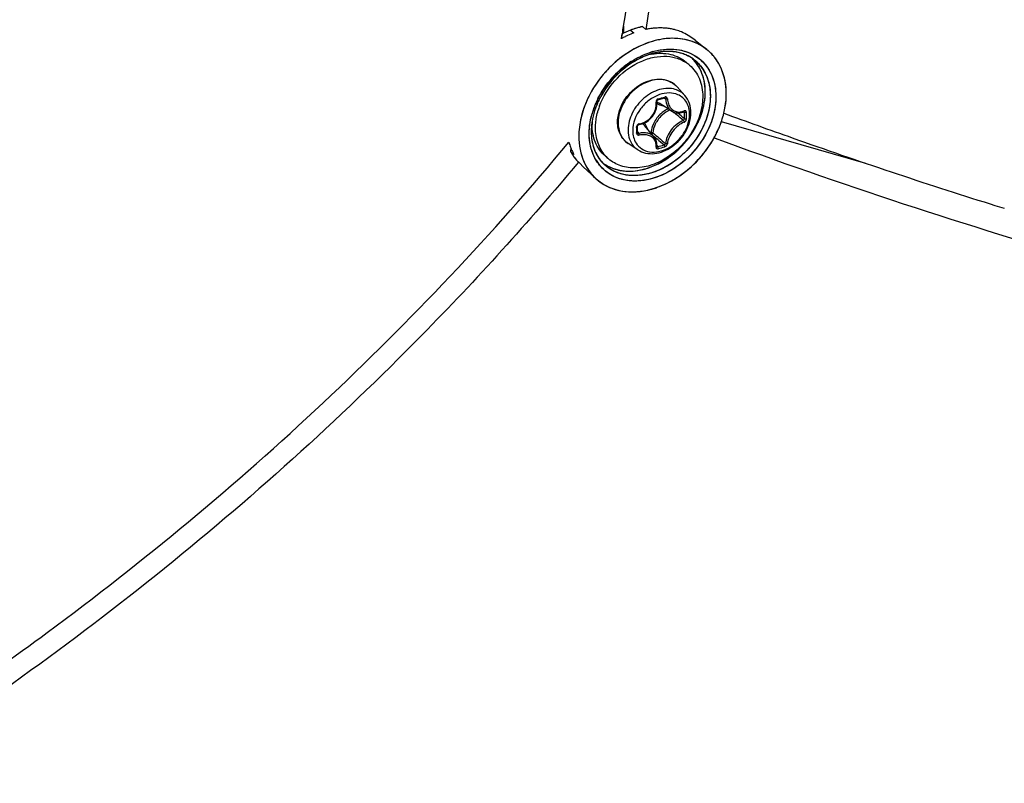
# Model space of a CAD drawing. Header units: millimetres. Extents: x 0 to 420, y 0 to 297.
# Tile 381 of 514: x 351 to 358, y 194 to 200. Entities that reach past the tile are written whole.
import ezdxf

# ---------------------------------------------------------------- set-up
doc = ezdxf.new("R2010")
doc.units = ezdxf.units.MM
doc.header["$LTSCALE"] = 23.1
doc.layers.get('0').update_dxf_attribs({"linetype": 'CONTINUOUS'})

msp = doc.modelspace()

# ---------------------------------------------------------------- linework, layer by layer
at = {"color": 7, "linetype": 'Continuous'}
for p, q in [((355.344, 199.7539), (355.344, 199.7032)), ((355.3946, 199.7254), (355.344, 199.7032)), ((355.3946, 199.7254), (355.4192, 199.7052)), ((355.4813, 199.7504), (355.5058, 199.7302)), ((355.5077, 199.7459), (355.5051, 199.7303)), ((355.5081, 199.7454), (355.5055, 199.7298)), ((355.5068, 199.7304), (355.5058, 199.7302)), ((355.5068, 199.7304), (355.5058, 199.7302)), ((355.329, 199.6638), (355.335, 199.6992)), ((355.3296, 199.6631), (355.3354, 199.6987)), ((355.344, 199.7032), (355.335, 199.6992)), ((355.8668, 199.6503), (355.9491, 199.5846)), ((355.5382, 199.5494), (355.5389, 199.5496)), ((355.5382, 199.5493), (355.5389, 199.5494)), ((355.5437, 199.5655), (355.5444, 199.5657)), ((355.5444, 199.5657), (355.5449, 199.5658)), ((355.5503, 199.5536), (355.5481, 199.5528)), ((355.5503, 199.5536), (355.5481, 199.5529)), ((355.2673, 199.4772), (355.2668, 199.4767)), ((355.3898, 199.4906), (355.4, 199.4973)), ((355.8244, 199.47), (355.7994, 199.4917)), ((355.7893, 199.2501), (355.7339, 199.3126)), ((355.5942, 199.2188), (355.609, 199.2229)), ((355.6058, 199.257), (355.6056, 199.2569)), ((355.6058, 199.257), (355.6056, 199.2569)), ((355.6384, 199.2315), (355.6495, 199.2255)), ((355.6953, 199.1363), (355.6025, 199.1938)), ((355.1092, 199.0963), (355.1095, 199.0973)), ((355.7357, 199.1239), (355.738, 199.1219)), ((355.7792, 199.132), (355.7862, 199.1283)), ((355.783, 199.1339), (355.7821, 199.1332)), ((355.7821, 199.1332), (355.7834, 199.1336)), ((355.7834, 199.1336), (355.7839, 199.1337)), ((356.0729, 199.1218), (356.0729, 199.1219)), ((355.1151, 199.0612), (355.1147, 199.0583)), ((355.1157, 199.0609), (355.1157, 199.0613)), ((355.1159, 199.061), (355.1159, 199.0613)), ((355.446, 199.0092), (355.4459, 199.0279)), ((355.4459, 198.9806), (355.446, 199.0041)), ((355.446, 199.0041), (355.446, 199.0092)), ((355.5675, 198.9475), (355.4975, 199.0308)), ((356.0545, 199.0611), (357.1017, 198.7589)), ((355.4459, 198.9875), (355.4552, 198.9751)), ((355.5445, 198.9802), (355.5409, 198.9792)), ((355.5541, 198.9634), (355.5698, 198.9501)), ((355.5698, 198.9501), (355.5875, 198.9351)), ((356.0059, 198.9395), (356.0009, 198.9413)), ((356.006, 198.9393), (356.001, 198.9412)), ((354.9605, 198.8701), (354.9587, 198.8441)), ((355.4479, 198.8558), (355.3781, 198.9017)), ((355.5853, 198.8793), (355.5862, 198.8784)), ((355.5861, 198.8863), (355.592, 198.8781)), ((355.5862, 198.8784), (355.5872, 198.8779)), ((354.9587, 198.8441), (354.9822, 198.822)), ((354.975, 198.8171), (354.9745, 198.8179)), ((354.975, 198.8171), (354.9745, 198.8178)), ((354.9822, 198.822), (354.9818, 198.8227)), ((354.9819, 198.8228), (354.9822, 198.822)), ((355.2352, 198.7897), (355.2102, 198.8113)), ((355.002, 198.7816), (355.0256, 198.7595)), ((355.0164, 198.7671), (355.0138, 198.7639)), ((355.0166, 198.767), (355.014, 198.7638)), ((355.0507, 198.7333), (355.0256, 198.7595)), ((355.0507, 198.7333), (355.1396, 198.6499)), ((355.1433, 198.6466), (355.144, 198.646)), ((355.1433, 198.6465), (355.1439, 198.6459)), ((358.0094, 198.4626), (358.0423, 198.4523)), ((358.0423, 198.4523), (358.1111, 198.4309))]:
    msp.add_line(p, q, dxfattribs=at)
for points in [[(355.5862, 199.1957), (355.5854, 199.2062), (355.5854, 199.2076), (355.5857, 199.2092), (355.5861, 199.2107), (355.5868, 199.2122), (355.5876, 199.2137), (355.5886, 199.215), (355.5898, 199.2162), (355.591, 199.2172), (355.5923, 199.218), (355.5936, 199.2186), (355.5942, 199.2188)], [(355.609, 199.2229), (355.6179, 199.2254), (355.6267, 199.228), (355.6415, 199.2324)], [(355.6415, 199.2324), (355.6421, 199.2326), (355.6432, 199.2327), (355.6441, 199.2326), (355.6449, 199.2324), (355.6452, 199.2323)], [(355.4567, 199.0393), (355.4663, 199.0411), (355.479, 199.0447), (355.4914, 199.0493), (355.5034, 199.055), (355.5149, 199.0618), (355.5258, 199.0695), (355.536, 199.0782), (355.5455, 199.0876), (355.5541, 199.0979), (355.5619, 199.1088), (355.5686, 199.1202), (355.5744, 199.1322), (355.5791, 199.1445), (355.5826, 199.1571), (355.585, 199.1699), (355.5862, 199.1828), (355.5862, 199.1957)], [(355.6952, 199.1364), (355.699, 199.1341), (355.7074, 199.1301), (355.7162, 199.127), (355.7254, 199.125), (355.735, 199.1239)], [(355.735, 199.1239), (355.7447, 199.1239), (355.7546, 199.125), (355.7646, 199.1271), (355.7746, 199.1302), (355.7821, 199.1332)], [(355.4459, 199.0279), (355.4459, 199.0287), (355.4462, 199.03), (355.4466, 199.0314), (355.4473, 199.0328), (355.4483, 199.0341), (355.4493, 199.0354), (355.4506, 199.0365), (355.4519, 199.0374), (355.4533, 199.0382), (355.4548, 199.0388), (355.4563, 199.0392), (355.4567, 199.0393)], [(355.4465, 198.9782), (355.4462, 198.9787), (355.446, 198.9794), (355.4459, 198.9802), (355.4459, 198.9806)], [(355.5808, 198.925), (355.577, 198.9333), (355.5723, 198.9412), (355.5675, 198.9474)], [(355.5854, 198.8801), (355.5862, 198.8873), (355.5863, 198.8972), (355.5855, 198.9068), (355.5836, 198.9161), (355.5808, 198.925)], [(355.5854, 198.8792), (355.5854, 198.8792), (355.5854, 198.8791), (355.5854, 198.8792), (355.5854, 198.8796), (355.5854, 198.8801)]]:
    msp.add_lwpolyline(points, dxfattribs=at)
for centre, radius, start, end in [((341.1898, 201.9831), 14.3288, 350.82654, 351.04884), ((355.6139, 199.1342), 0.6305, 108.95389, 110.34495), ((355.6097, 199.1463), 0.6177, 107.54389, 108.95409), ((355.6057, 199.1588), 0.6045, 106.11321, 107.54385), ((355.6021, 199.1714), 0.5915, 104.66174, 106.1133), ((355.5989, 199.1838), 0.5786, 103.18877, 104.66168), ((355.5959, 199.1965), 0.5656, 101.69342, 103.18896), ((355.6169, 199.1942), 0.5474, 98.97338, 101.60248), ((355.6169, 199.1943), 0.5473, 98.97336, 101.60411), ((355.6141, 199.2119), 0.5295, 96.68885, 98.9718), ((355.6141, 199.2119), 0.5294, 96.68859, 98.97178), ((355.6118, 199.2315), 0.5098, 93.83181, 96.69279), ((355.6104, 199.2519), 0.4893, 91.47375, 93.8283), ((355.6104, 199.2519), 0.4893, 91.47363, 93.82851), ((355.61, 199.271), 0.4702, 88.36668, 91.47661), ((355.6104, 199.2879), 0.4533, 85.9726, 88.36178), ((355.6116, 199.3046), 0.4366, 82.54847, 85.97843), ((355.6136, 199.3202), 0.4208, 80.19663, 82.54105), ((355.616, 199.3338), 0.407, 76.21093, 80.20309), ((355.6187, 199.3453), 0.3952, 74.16715, 76.20089), ((355.6231, 199.3601), 0.3798, 67.92227, 74.19358), ((355.6678, 199.0461), 0.7045, 116.31565, 118.73655), ((355.6603, 199.0611), 0.6879, 114.68957, 116.31309), ((355.6483, 199.0879), 0.6585, 110.36009, 114.71119), ((355.5379, 199.2209), 0.5414, 59.30364, 65.09671), ((355.5564, 199.2531), 0.5043, 58.49164, 59.24537), ((355.5609, 199.2605), 0.4956, 57.72279, 58.49169), ((355.7205, 199.2919), 0.3717, 66.70874, 67.7143), ((355.7322, 199.313), 0.3475, 49.43387, 51.39061), ((355.732, 199.3129), 0.3478, 49.06362, 51.38133), ((355.7322, 199.3131), 0.3474, 49.4293, 51.38417), ((355.7324, 199.3133), 0.3471, 49.06201, 49.42875), ((355.7327, 199.3136), 0.3468, 48.36292, 49.43332), ((355.6907, 199.0604), 0.5128, 107.21467, 110.38522), ((355.6929, 199.0555), 0.5181, 109.0704, 110.43081), ((355.6882, 199.0678), 0.505, 106.88667, 109.02169), ((355.6878, 199.0704), 0.5023, 107.31937, 109.07261), ((355.7039, 199.0535), 0.5364, 107.2419, 108.75764), ((355.6832, 199.0851), 0.4869, 106.11326, 107.31665), ((355.6859, 199.0755), 0.4969, 106.09973, 107.20418), ((355.6192, 199.1496), 0.408, 100.9771, 101.35168), ((355.6851, 199.0778), 0.4945, 106.06173, 106.88216), ((355.6184, 199.1538), 0.4037, 99.9893, 100.97819), ((355.6985, 199.0712), 0.518, 106.11336, 107.38578), ((355.6817, 199.0902), 0.4817, 105.9539, 106.11066), ((355.6834, 199.0841), 0.488, 105.11803, 106.06203), ((355.681, 199.0927), 0.4791, 105.11313, 105.95451), ((355.6831, 199.0853), 0.4867, 104.83782, 105.82661), ((355.6816, 199.0904), 0.4814, 104.29817, 105.11776), ((355.6802, 199.0956), 0.4761, 104.81712, 105.11256), ((355.6753, 199.1168), 0.4543, 97.79946, 104.90926), ((355.6781, 199.1036), 0.4678, 102.17354, 104.82413), ((355.6789, 199.1013), 0.4702, 102.20598, 104.30323), ((355.6731, 199.1293), 0.4416, 97.02561, 102.2393), ((355.6736, 199.1253), 0.4456, 97.72424, 102.18987), ((355.6694, 199.1563), 0.4143, 94.73186, 97.73086), ((355.671, 199.1428), 0.4279, 96.96922, 97.69949), ((355.6689, 199.1622), 0.4084, 93.52504, 96.99907), ((355.6698, 199.1532), 0.4175, 94.7478, 96.97546), ((355.6675, 199.1823), 0.3883, 88.61528, 94.76342), ((355.6687, 199.1655), 0.4051, 93.53633, 94.74277), ((355.6676, 199.1868), 0.3838, 88.61941, 93.56762), ((355.6674, 199.1879), 0.3827, 87.98349, 93.5437), ((355.6678, 199.2032), 0.3673, 87.95913, 88.58408), ((355.6679, 199.209), 0.3616, 84.94771, 88.58318), ((355.6682, 199.2122), 0.3584, 84.9412, 87.96883), ((355.6681, 199.2127), 0.3579, 84.14986, 87.9618), ((355.6689, 199.2214), 0.3491, 84.13136, 84.93123), ((355.6703, 199.2339), 0.3366, 78.44528, 84.97884), ((355.6706, 199.2356), 0.3348, 78.43091, 84.164), ((355.6707, 199.2366), 0.3339, 77.96562, 84.17412), ((355.673, 199.2485), 0.3217, 77.91771, 78.39418), ((355.6748, 199.2567), 0.3134, 74.42201, 78.40695), ((355.6746, 199.2558), 0.3143, 74.44279, 77.92903), ((355.6752, 199.2581), 0.3119, 73.90672, 77.93425), ((355.6765, 199.2629), 0.3069, 73.90758, 74.4307), ((355.6787, 199.2704), 0.2991, 66.87109, 74.43713), ((355.6791, 199.2716), 0.2979, 66.58429, 73.91867), ((355.6794, 199.2721), 0.2972, 66.85955, 73.93455), ((355.6822, 199.2793), 0.2895, 66.54335, 66.82561), ((355.6832, 199.2814), 0.2872, 63.20249, 66.83908), ((355.6831, 199.2813), 0.2874, 63.86204, 66.55225), ((355.6836, 199.2823), 0.2863, 63.18545, 66.54887), ((355.6846, 199.2844), 0.2839, 62.93266, 63.85828), ((355.685, 199.2852), 0.283, 62.92109, 63.17919), ((355.6891, 199.2928), 0.2744, 51.44966, 62.96675), ((355.6893, 199.293), 0.2742, 51.45353, 62.98167), ((355.6466, 199.3155), 0.2832, 42.60211, 45.71581), ((355.6462, 199.3151), 0.2837, 42.65384, 45.69266), ((355.6454, 199.3143), 0.2849, 42.00251, 42.65523), ((355.6457, 199.3147), 0.2844, 41.99977, 42.60766), ((355.6458, 199.3147), 0.2844, 41.99938, 42.60345), ((355.6429, 199.3122), 0.2882, 34.71844, 41.98672), ((355.6801, 199.2829), 0.2877, 34.74605, 51.27615), ((355.7316, 199.3125), 0.3483, 44.96524, 49.05918), ((355.7323, 199.3132), 0.3473, 48.3608, 49.06306), ((355.7306, 199.3114), 0.3498, 41.21829, 48.34923), ((355.7318, 199.3127), 0.348, 44.96154, 48.35842), ((355.7298, 199.3107), 0.3509, 41.90395, 44.96067), ((355.7299, 199.3108), 0.3507, 41.9065, 44.96465), ((355.7284, 199.3094), 0.3527, 41.22612, 41.90576), ((355.7272, 199.3084), 0.3543, 37.77973, 41.90292), ((355.7274, 199.3086), 0.354, 39.52411, 41.22544), ((355.7276, 199.3087), 0.3538, 39.52175, 41.22413), ((355.7241, 199.3059), 0.3583, 34.72676, 39.51368), ((355.7259, 199.3073), 0.356, 37.78559, 39.52394), ((355.7243, 199.3061), 0.3581, 35.68385, 37.78205), ((355.7239, 199.3058), 0.3586, 35.24001, 37.78436), ((355.7227, 199.3049), 0.36, 35.23776, 35.68506), ((355.7218, 199.3043), 0.3612, 34.73195, 35.23773), ((355.7224, 199.3047), 0.3604, 34.72691, 35.24162), ((355.7155, 199.3), 0.3688, 29.51432, 34.7143), ((355.7208, 199.3036), 0.3623, 34.16445, 34.73339), ((355.7215, 199.304), 0.3616, 34.16025, 34.72678), ((355.715, 199.2998), 0.3692, 29.51431, 34.14524), ((355.7201, 199.3031), 0.3632, 33.67121, 34.16448), ((355.7681, 198.9286), 0.6774, 122.91021, 132.42732), ((355.7768, 198.9183), 0.6909, 130.90081, 132.28464), ((355.7674, 198.9296), 0.6763, 123.94531, 130.92044), ((355.658, 199.2778), 0.2542, 49.1138, 56.51182), ((355.7874, 198.9069), 0.7065, 132.39492, 148.85272), ((355.7879, 198.9065), 0.7072, 133.37193, 148.60655), ((355.7836, 198.9107), 0.7011, 132.45199, 133.35067), ((355.6187, 199.2105), 0.1539, 50.53518, 52.38989), ((355.6188, 199.2107), 0.1537, 47.20358, 50.53486), ((355.6183, 199.2102), 0.1545, 41.53019, 47.1948), ((355.7654, 198.9082), 0.7526, 153.66759, 157.53994), ((355.7418, 198.9333), 0.6538, 153.26304, 156.15564), ((355.737, 198.9358), 0.6484, 153.67747, 154.64832), ((355.7477, 198.9306), 0.6602, 153.25461, 154.55894), ((355.7403, 198.9342), 0.652, 153.18809, 153.67746), ((355.7552, 198.9268), 0.6686, 151.21134, 153.25338), ((355.7507, 198.9288), 0.6637, 151.20791, 153.18386), ((355.7219, 198.9488), 0.6182, 153.67667, 155.36641), ((355.7258, 198.9467), 0.6227, 153.68606, 155.34026), ((355.7291, 198.9454), 0.6262, 153.70832, 155.32848), ((355.7388, 198.9403), 0.6372, 151.52143, 153.68459), ((355.7377, 198.9411), 0.6358, 151.56353, 153.7075), ((355.7323, 198.9436), 0.6299, 151.50629, 153.67176), ((355.7669, 198.9199), 0.6822, 148.64734, 151.20639), ((355.7622, 198.9229), 0.6767, 148.91513, 151.21155), ((355.0642, 201.1583), 2.0045, 285.39308, 286.80749), ((355.6849, 199.027), 0.2433, 109.0402, 109.22932), ((355.7454, 198.9165), 0.731, 158.19173, 158.5612), ((355.75, 198.9147), 0.7359, 157.47069, 158.15358), ((355.7502, 198.9146), 0.7362, 157.55088, 158.15746), ((355.6882, 198.9547), 0.596, 158.99976, 166.16237), ((355.7011, 198.95), 0.6098, 160.89228, 161.8603), ((355.7037, 198.949), 0.6125, 158.95151, 161.75789), ((355.7114, 198.9464), 0.6207, 158.90447, 160.88953), ((355.7102, 198.9468), 0.6194, 158.58314, 159.04535), ((355.726, 198.9404), 0.6365, 155.97088, 158.95168), ((355.7255, 198.9409), 0.6358, 155.87221, 158.90162), ((355.7216, 198.9422), 0.6317, 156.15727, 158.57626), ((355.6953, 198.9597), 0.5895, 159.57126, 160.51161), ((355.7111, 198.9535), 0.6065, 155.31245, 159.59727), ((355.7055, 198.9559), 0.6004, 155.32834, 159.63108), ((355.7103, 198.954), 0.6055, 155.35519, 159.55834), ((355.7388, 198.9348), 0.6504, 155.04945, 155.97876), ((355.734, 198.9372), 0.6451, 154.64798, 155.87744), ((355.7429, 198.9329), 0.655, 154.55998, 155.04999), ((355.6488, 198.9977), 0.5108, 159.68136, 163.43785), ((355.6498, 199.2701), 0.0898, 224.14979, 225.13489), ((355.65, 199.2704), 0.0901, 225.16768, 238.19258), ((355.7509, 198.9685), 0.202, 114.0645, 126.40526), ((355.6475, 198.9649), 0.5541, 166.34963, 168.42906), ((355.6787, 198.9571), 0.5862, 161.83572, 166.32891), ((355.674, 198.9587), 0.5813, 161.7466, 166.30499), ((355.7647, 198.9506), 0.2113, 135.09832, 148.10442), ((347.5983, 189.5622), 12.5417, 49.56104, 49.72441), ((348.3334, 190.4236), 11.4092, 49.26308, 49.56466), ((347.7549, 189.6256), 12.4061, 49.65654, 49.94798), ((355.7405, 199.2366), 0.1071, 290.31697, 292.26307), ((355.7393, 199.2396), 0.1103, 292.2624, 294.07545), ((354.321, 199.1046), 1.4654, 0.00233, 0.92882), ((354.3696, 199.1046), 1.4168, 359.05537, 0.00295), ((354.3227, 199.1037), 1.4783, 0.0024, 0.92888), ((354.3718, 199.1037), 1.4292, 359.05547, 0.00301), ((355.5962, 198.9845), 0.4872, 171.29462, 173.5675), ((355.5945, 198.9846), 0.4855, 172.51311, 173.5702), ((355.5869, 198.9855), 0.4778, 172.64471, 173.57187), ((355.5977, 198.9841), 0.4887, 170.96752, 172.64111), ((355.6046, 198.9833), 0.4956, 170.95643, 172.51146), ((355.5128, 199.0389), 0.3977, 177.19306, 179.98869), ((355.5233, 199.0385), 0.4082, 176.85275, 177.20379), ((353.2986, 198.9993), 2.1407, 0.00233, 0.64253), ((355.462, 199.0235), 0.0216, 99.06376, 106.76369), ((355.4285, 198.9728), 0.0902, 40.02572, 53.88647), ((355.4132, 198.9725), 0.1114, 16.50857, 23.3442), ((355.3406, 199.3099), 0.7565, 333.67652, 336.5845), ((355.3422, 199.3092), 0.7548, 333.98554, 336.58777), ((353.3786, 198.9993), 2.0607, 359.34524, 0.00194), ((355.4432, 198.9806), 0.00271, 351.60329, 359.32144), ((363.2103, 208.0644), 11.8794, 229.89404, 230.16205), ((362.7004, 207.3567), 11.0235, 229.81565, 230.16603), ((362.2619, 206.9272), 10.3986, 230.16047, 230.51372), ((355.321, 199.3197), 0.7785, 330.51232, 333.67169), ((355.3203, 199.3201), 0.7793, 330.51223, 333.32698), ((355.3296, 199.3153), 0.7688, 333.03735, 333.33657), ((355.3312, 199.3145), 0.767, 333.33655, 333.68263), ((355.3327, 199.3138), 0.7653, 333.33401, 333.67764), ((355.3334, 199.3134), 0.7645, 333.67993, 333.98757), ((355.3349, 199.3127), 0.7629, 333.67772, 333.98992), ((355.3357, 199.3123), 0.762, 333.98758, 334.25893), ((355.3591, 199.0214), 0.4268, 194.79108, 196.49377), ((355.3495, 199.0185), 0.4168, 196.49137, 199.11174), ((355.3494, 199.0185), 0.4167, 196.49124, 199.11198), ((355.3407, 199.0155), 0.4075, 199.1151, 200.94263), ((355.3343, 199.013), 0.4006, 200.93755, 202.45476), ((355.2172, 200.2652), 1.4368, 285.12112, 287.07727), ((355.2179, 200.2633), 1.4495, 285.13021, 287.08635), ((355.284, 199.0224), 0.371, 208.72649, 210.70742), ((355.3262, 199.0097), 0.3918, 202.45022, 205.24081), ((355.2795, 199.0197), 0.3658, 210.70754, 212.70711), ((355.2787, 199.0192), 0.3648, 210.70555, 213.50232), ((355.2766, 199.0179), 0.3623, 212.70922, 213.50669), ((355.3151, 199.0044), 0.3796, 205.23839, 208.59709), ((355.3151, 199.0044), 0.3795, 205.23836, 208.59632), ((355.2747, 199.0166), 0.36, 213.64571, 214.72641), ((355.2705, 199.0137), 0.3549, 213.62951, 220.83979), ((355.2721, 199.0148), 0.3569, 214.72521, 216.75798), ((355.2694, 199.0127), 0.3535, 216.75852, 218.80436), ((355.267, 199.0109), 0.3505, 218.80456, 220.86217), ((355.4007, 198.9557), 0.286, 212.43965, 214.72904), ((355.3961, 198.9525), 0.2804, 212.39315, 214.45567), ((355.3998, 198.9551), 0.285, 214.19294, 214.45497), ((355.3994, 198.9548), 0.2845, 214.45497, 214.71783), ((355.3932, 198.9505), 0.2769, 214.45948, 214.72693), ((355.3987, 198.9543), 0.2836, 214.73191, 215.05701), ((355.3968, 198.953), 0.2813, 214.72695, 215.01924), ((355.3914, 198.9491), 0.2746, 214.9928, 226.78066), ((355.3914, 198.9489), 0.2745, 215.00809, 226.75845), ((355.4017, 198.9819), 0.2543, 221.70798, 229.09647), ((355.4034, 198.9217), 0.3795, 208.25195, 208.50269), ((355.4031, 198.9216), 0.3791, 208.28896, 208.50807), ((355.3952, 198.9171), 0.3701, 208.47923, 214.6989), ((355.413, 198.9408), 0.3128, 210.79009, 214.71405), ((355.4109, 198.9397), 0.3104, 211.08808, 222.74439), ((355.4068, 198.9366), 0.3052, 214.72363, 222.49614), ((355.3615, 198.9861), 0.2812, 231.40531, 232.60241), ((355.3614, 198.9859), 0.2809, 231.40635, 232.59351), ((355.3626, 198.9876), 0.283, 232.5931, 236.28966), ((355.3625, 198.9873), 0.2827, 232.59693, 236.2885), ((355.3641, 198.9898), 0.2857, 236.28886, 238.55735), ((355.3641, 198.9898), 0.2856, 236.28857, 238.56261), ((355.3639, 198.9895), 0.2854, 236.28744, 238.55443), ((355.3826, 198.9084), 0.3548, 214.70639, 226.77538), ((355.3777, 198.9037), 0.348, 226.8293, 227.79329), ((355.3774, 198.9034), 0.3475, 226.82444, 227.64699), ((355.3773, 198.9032), 0.3473, 226.82953, 227.64514), ((355.3828, 199.1678), 0.6196, 286.11887, 289.45337), ((355.3823, 199.169), 0.6209, 286.48834, 289.45258), ((355.3864, 199.1559), 0.6072, 286.47321, 286.78892), ((355.3918, 199.1366), 0.5872, 282.31726, 286.1187), ((355.3923, 199.1346), 0.5851, 282.31161, 285.71908), ((355.3891, 199.1463), 0.5972, 285.35535, 285.70945), ((355.3881, 199.1499), 0.601, 285.70949, 286.104), ((355.3885, 199.1487), 0.5997, 285.7065, 286.11081), ((355.3872, 199.1532), 0.6044, 286.1021, 286.47325), ((355.3875, 199.1521), 0.6032, 286.11084, 286.476)]:
    msp.add_arc(centre, radius, start, end, dxfattribs=at)
for points, knots in [([(355.7215, 202.6139), (355.7215, 202.3609), (355.705, 201.4018), (355.6209, 200.4428), (355.5081, 199.7454)], [0, 0, 0, 0, 0.263653, 1, 1, 1, 1]), ([(355.3442, 199.7536), (355.3787, 199.9731), (355.5034, 200.9048), (355.5483, 201.8463), (355.5483, 202.5639)], [0, 0, 0, 0, 0.236405, 1, 1, 1, 1]), ([(355.8617, 199.6358), (355.8173, 199.654), (355.7168, 199.6738), (355.5598, 199.6529), (355.4039, 199.5866), (355.3102, 199.5169), (355.2667, 199.4766)], [0, 0, 0, 0, 0.222342, 0.46366, 0.724676, 1, 1, 1, 1]), ([(355.8605, 199.6363), (355.8146, 199.6549), (355.7104, 199.6745), (355.6065, 199.6588), (355.5547, 199.6438)], [0, 0, 0, 0, 0.478686, 1, 1, 1, 1]), ([(355.5547, 199.6438), (355.529, 199.6364), (355.4241, 199.5984), (355.3294, 199.5346), (355.2673, 199.4772)], [0, 0, 0, 0, 0.240548, 1, 1, 1, 1]), ([(355.5449, 199.5658), (355.6024, 199.5837), (355.7193, 199.5997), (355.833, 199.5609), (355.8775, 199.53)], [0, 0, 0, 0, 0.526189, 1, 1, 1, 1]), ([(355.5547, 199.5688), (355.6114, 199.5851), (355.7264, 199.5985), (355.888, 199.5408), (355.9951, 199.4088), (356.0272, 199.2341), (355.9881, 199.0463), (355.8571, 198.8147), (355.6823, 198.6845), (355.5549, 198.6476)], [0, 0, 0, 0, 0.121621, 0.231441, 0.339036, 0.455715, 0.58604, 0.726441, 1, 1, 1, 1]), ([(355.1697, 199.1751), (355.1944, 199.2418), (355.271, 199.3659), (355.4122, 199.4771), (355.5397, 199.5261), (355.6336, 199.5394), (355.7222, 199.5288), (355.7752, 199.5051), (355.7982, 199.4899)], [0, 0, 0, 0, 0.270012, 0.538889, 0.665622, 0.784297, 0.895035, 1, 1, 1, 1]), ([(355.5236, 199.5452), (355.5052, 199.5389), (355.4304, 199.5082), (355.3624, 199.4615), (355.3171, 199.4202)], [0, 0, 0, 0, 0.241113, 1, 1, 1, 1]), ([(355.5121, 199.5411), (355.4948, 199.5346), (355.4247, 199.5043), (355.361, 199.46), (355.3182, 199.4212)], [0, 0, 0, 0, 0.24182, 1, 1, 1, 1]), ([(355.5121, 199.541), (355.4948, 199.5346), (355.4248, 199.5043), (355.3611, 199.46), (355.3182, 199.4213)], [0, 0, 0, 0, 0.241812, 1, 1, 1, 1]), ([(355.4, 199.4973), (355.4114, 199.5047), (355.457, 199.5321), (355.506, 199.5537), (355.5437, 199.5655)], [0, 0, 0, 0, 0.256627, 1, 1, 1, 1]), ([(355.8601, 199.5074), (355.8885, 199.4847), (355.938, 199.4259), (355.9758, 199.3137), (355.9768, 199.1873), (355.9299, 199.0104), (355.7943, 198.8136), (355.6285, 198.7117), (355.5402, 198.6863)], [0, 0, 0, 0, 0.104524, 0.214592, 0.333967, 0.462949, 0.735941, 1, 1, 1, 1]), ([(355.5484, 199.5514), (355.5937, 199.5593), (355.6638, 199.5594), (355.7477, 199.5293), (355.7835, 199.5054), (355.7994, 199.4917)], [0, 0, 0, 0, 0.519583, 0.762839, 1, 1, 1, 1]), ([(355.9266, 199.1755), (355.9396, 199.2351), (355.9451, 199.3542), (355.8935, 199.4645), (355.8571, 199.505)], [0, 0, 0, 0, 0.52857, 1, 1, 1, 1]), ([(355.9266, 199.1755), (355.9396, 199.2351), (355.9451, 199.3542), (355.8935, 199.4645), (355.8571, 199.505)], [0, 0, 0, 0, 0.528563, 1, 1, 1, 1]), ([(355.8601, 199.5074), (355.8912, 199.4825), (355.9447, 199.4164), (355.9801, 199.2899), (355.9714, 199.1493), (355.9388, 199.0572), (355.9166, 199.0123)], [0, 0, 0, 0, 0.222971, 0.459982, 0.719377, 1, 1, 1, 1]), ([(355.8759, 199.5311), (355.9121, 199.5063), (355.9758, 199.4375), (356.0204, 199.2997), (356.0137, 199.1446), (355.9782, 199.0428), (355.9537, 198.9931)], [0, 0, 0, 0, 0.223214, 0.459267, 0.718396, 1, 1, 1, 1]), ([(356.0729, 199.1217), (356.0893, 199.189), (356.101, 199.3232), (356.0569, 199.4527), (356.0224, 199.5045)], [0, 0, 0, 0, 0.526874, 1, 1, 1, 1]), ([(355.2668, 199.4767), (355.245, 199.4565), (355.1632, 199.372), (355.0994, 199.2697), (355.0668, 199.1881)], [0, 0, 0, 0, 0.253077, 1, 1, 1, 1]), ([(355.2667, 199.4766), (355.2486, 199.4598), (355.1797, 199.39), (355.1234, 199.3078), (355.0909, 199.242)], [0, 0, 0, 0, 0.251571, 1, 1, 1, 1]), ([(355.9536, 199.4537), (355.9837, 199.4103), (356.0233, 199.3011), (356.0111, 199.1219), (355.9376, 198.9437), (355.8129, 198.7884), (355.6533, 198.6756), (355.4782, 198.6207), (355.3085, 198.6339), (355.2158, 198.6932), (355.1818, 198.7304)], [0, 0, 0, 0, 0.111601, 0.235694, 0.371611, 0.512961, 0.65114, 0.778817, 0.893431, 1, 1, 1, 1]), ([(355.9165, 199.4469), (355.9444, 199.4067), (355.9814, 199.3061), (355.972, 199.1406), (355.9065, 198.975), (355.7937, 198.8291), (355.6479, 198.7208), (355.4864, 198.664), (355.3278, 198.6681), (355.2376, 198.7169), (355.2033, 198.749)], [0, 0, 0, 0, 0.111188, 0.234535, 0.369608, 0.510439, 0.648802, 0.777413, 0.893182, 1, 1, 1, 1]), ([(355.8244, 199.47), (355.8396, 199.4569), (355.8672, 199.4264), (355.9083, 199.3519), (355.9195, 199.2861), (355.9195, 199.2424)], [0, 0, 0, 0, 0.238021, 0.481682, 1, 1, 1, 1]), ([(355.9266, 199.1755), (355.9382, 199.2288), (355.9448, 199.3347), (355.9077, 199.436), (355.8797, 199.4763)], [0, 0, 0, 0, 0.526211, 1, 1, 1, 1]), ([(356.0729, 199.1219), (356.0882, 199.1845), (356.1003, 199.3091), (356.0651, 199.431), (356.0364, 199.4817)], [0, 0, 0, 0, 0.525255, 1, 1, 1, 1]), ([(356.0729, 199.1218), (356.0881, 199.1844), (356.1003, 199.3091), (356.0651, 199.431), (356.0364, 199.4817)], [0, 0, 0, 0, 0.525179, 1, 1, 1, 1]), ([(355.1579, 199.2274), (355.1674, 199.2462), (355.2092, 199.3203), (355.2647, 199.3865), (355.3119, 199.4295)], [0, 0, 0, 0, 0.2481, 1, 1, 1, 1]), ([(355.7126, 199.3325), (355.6963, 199.345), (355.6569, 199.3641), (355.5895, 199.3695), (355.5188, 199.3531), (355.4506, 199.3169), (355.3903, 199.264), (355.3286, 199.1799), (355.3041, 199.1022), (355.3041, 199.0522)], [0, 0, 0, 0, 0.104897, 0.216899, 0.338904, 0.47012, 0.607003, 0.744549, 1, 1, 1, 1]), ([(355.5053, 199.3495), (355.5258, 199.358), (355.5678, 199.37), (355.6315, 199.3704), (355.6896, 199.3518), (355.7211, 199.327), (355.7339, 199.3126)], [0, 0, 0, 0, 0.270574, 0.524505, 0.765155, 1, 1, 1, 1]), ([(355.3089, 199.1227), (355.3214, 199.1724), (355.3726, 199.266), (355.4579, 199.33), (355.5053, 199.3495)], [0, 0, 0, 0, 0.499995, 1, 1, 1, 1]), ([(355.7198, 199.2943), (355.7022, 199.2997), (355.6635, 199.3046), (355.6039, 199.2953), (355.5447, 199.2704), (355.4713, 199.2189), (355.4013, 199.1304), (355.3769, 199.0424), (355.3769, 199.0002)], [0, 0, 0, 0, 0.108641, 0.225762, 0.35139, 0.483442, 0.751147, 1, 1, 1, 1]), ([(355.7893, 199.2501), (355.7802, 199.2603), (355.7588, 199.2786), (355.7332, 199.2902), (355.7198, 199.2943)], [0, 0, 0, 0, 0.49562, 1, 1, 1, 1]), ([(355.9195, 199.2424), (355.9195, 199.1583), (355.8776, 199.0279), (355.7728, 198.888), (355.6705, 198.8007), (355.5555, 198.7425), (355.437, 198.7184), (355.325, 198.7318), (355.2611, 198.7672), (355.2352, 198.7897)], [0, 0, 0, 0, 0.256473, 0.394543, 0.531644, 0.662632, 0.784011, 0.89531, 1, 1, 1, 1]), ([(355.6048, 199.2567), (355.5779, 199.2473), (355.5259, 199.2182), (355.4454, 199.1368), (355.4107, 199.0504), (355.4107, 198.9945)], [0, 0, 0, 0, 0.249772, 0.51087, 1, 1, 1, 1]), ([(355.5962, 199.2257), (355.5913, 199.2243), (355.5824, 199.2174), (355.5795, 199.2065), (355.5801, 199.2014)], [0, 0, 0, 0, 0.497141, 1, 1, 1, 1]), ([(355.5962, 199.2257), (355.5963, 199.2248), (355.5964, 199.2225), (355.5957, 199.2192), (355.5942, 199.2188)], [0, 0, 0, 0, 0.348, 1, 1, 1, 1]), ([(355.7387, 199.2562), (355.719, 199.2648), (355.6733, 199.2734), (355.6281, 199.2647), (355.6058, 199.257)], [0, 0, 0, 0, 0.475967, 1, 1, 1, 1]), ([(355.6438, 199.2394), (355.6439, 199.2385), (355.644, 199.2362), (355.6431, 199.2329), (355.6415, 199.2324)], [0, 0, 0, 0, 0.339767, 1, 1, 1, 1]), ([(355.6629, 199.2253), (355.6626, 199.2298), (355.6594, 199.237), (355.6506, 199.2405), (355.646, 199.2401), (355.6438, 199.2394)], [0, 0, 0, 0, 0.502703, 0.74499, 1, 1, 1, 1]), ([(355.6495, 199.2255), (355.6495, 199.2262), (355.6489, 199.2289), (355.647, 199.2313), (355.6452, 199.2323)], [0, 0, 0, 0, 0.264576, 1, 1, 1, 1]), ([(355.6495, 199.2255), (355.6505, 199.2072), (355.6581, 199.1726), (355.6816, 199.1449), (355.6952, 199.1364)], [0, 0, 0, 0, 0.531229, 1, 1, 1, 1]), ([(355.6629, 199.2252), (355.6606, 199.2246), (355.6561, 199.2242), (355.6514, 199.2246), (355.6495, 199.2255)], [0, 0, 0, 0, 0.5364, 1, 1, 1, 1]), ([(355.6629, 199.2253), (355.6637, 199.2129), (355.668, 199.1891), (355.6843, 199.1582), (355.7095, 199.1368), (355.7302, 199.1311), (355.7405, 199.1304)], [0, 0, 0, 0, 0.279104, 0.533854, 0.769255, 1, 1, 1, 1]), ([(355.8237, 199.1137), (355.8237, 199.1294), (355.8202, 199.1598), (355.8034, 199.2015), (355.7758, 199.2352), (355.7516, 199.2505), (355.7387, 199.2562)], [0, 0, 0, 0, 0.267263, 0.518158, 0.759229, 1, 1, 1, 1]), ([(355.8336, 199.1249), (355.8336, 199.1479), (355.8268, 199.1934), (355.8038, 199.2336), (355.7893, 199.2501)], [0, 0, 0, 0, 0.512429, 1, 1, 1, 1]), ([(355.0669, 199.1885), (355.0608, 199.1732), (355.039, 199.1132), (355.0255, 199.05), (355.0214, 199.0028)], [0, 0, 0, 0, 0.257588, 1, 1, 1, 1]), ([(355.065, 199.1837), (355.0592, 199.1689), (355.0384, 199.1103), (355.0255, 199.0489), (355.0214, 199.003)], [0, 0, 0, 0, 0.257376, 1, 1, 1, 1]), ([(355.1426, 199.1649), (355.1395, 199.1563), (355.1278, 199.1225), (355.1193, 199.0875), (355.1151, 199.0612)], [0, 0, 0, 0, 0.255549, 1, 1, 1, 1]), ([(355.1426, 199.1649), (355.1394, 199.1563), (355.1277, 199.1223), (355.1192, 199.0872), (355.1151, 199.0608)], [0, 0, 0, 0, 0.255565, 1, 1, 1, 1]), ([(355.2151, 198.7461), (355.2433, 198.7288), (355.3084, 198.7033), (355.4565, 198.6948), (355.6504, 198.766), (355.8339, 198.9375), (355.909, 199.0943), (355.9266, 199.1755)], [0, 0, 0, 0, 0.105314, 0.217372, 0.465395, 0.735981, 1, 1, 1, 1]), ([(355.4586, 199.0448), (355.4764, 199.0477), (355.5114, 199.0608), (355.5531, 199.0979), (355.5787, 199.1472), (355.5821, 199.184), (355.5801, 199.2014)], [0, 0, 0, 0, 0.24849, 0.504031, 0.757203, 1, 1, 1, 1]), ([(355.5048, 198.7185), (355.6072, 198.7481), (355.7948, 198.8734), (355.9037, 199.0702), (355.9266, 199.1755)], [0, 0, 0, 0, 0.496993, 1, 1, 1, 1]), ([(355.5801, 199.2013), (355.5815, 199.2018), (355.5836, 199.2025), (355.5855, 199.2046), (355.5854, 199.2055)], [0, 0, 0, 0, 0.63264, 1, 1, 1, 1]), ([(355.5861, 199.1938), (355.5894, 199.1914), (355.6034, 199.1824), (355.6197, 199.1772), (355.6321, 199.1754)], [0, 0, 0, 0, 0.245283, 1, 1, 1, 1]), ([(355.8798, 199.0433), (355.8851, 199.054), (355.9046, 199.0966), (355.9192, 199.1414), (355.9266, 199.1755)], [0, 0, 0, 0, 0.255254, 1, 1, 1, 1]), ([(355.1459, 198.7781), (355.1191, 198.8222), (355.0854, 198.9299), (355.0957, 199.0407), (355.1092, 199.0963)], [0, 0, 0, 0, 0.474035, 1, 1, 1, 1]), ([(355.1451, 198.7794), (355.1202, 198.8208), (355.0878, 198.9205), (355.094, 199.0239), (355.1047, 199.076)], [0, 0, 0, 0, 0.475713, 1, 1, 1, 1]), ([(355.1401, 199.0174), (355.1401, 199.0277), (355.1418, 199.0702), (355.15, 199.1124), (355.1591, 199.1433)], [0, 0, 0, 0, 0.242407, 1, 1, 1, 1]), ([(355.3005, 199.0579), (355.3005, 199.0632), (355.3013, 199.085), (355.3048, 199.1067), (355.3089, 199.1227)], [0, 0, 0, 0, 0.244438, 1, 1, 1, 1]), ([(355.4347, 198.9049), (355.4451, 198.8882), (355.4741, 198.8584), (355.5341, 198.8369), (355.6019, 198.84), (355.67, 198.8659), (355.7322, 198.9114), (355.797, 198.9891), (355.8237, 199.0649), (355.8237, 199.1137)], [0, 0, 0, 0, 0.105488, 0.213714, 0.331476, 0.460622, 0.598286, 0.738716, 1, 1, 1, 1]), ([(355.4479, 198.8558), (355.465, 198.8446), (355.5048, 198.8283), (355.5704, 198.8256), (355.6372, 198.8429), (355.7002, 198.8778), (355.7554, 198.9275), (355.8117, 199.006), (355.8336, 199.0782), (355.8336, 199.1249)], [0, 0, 0, 0, 0.11076, 0.226584, 0.349536, 0.479279, 0.613227, 0.747471, 1, 1, 1, 1]), ([(355.631, 199.1311), (355.6231, 199.1253), (355.5931, 199.0999), (355.5699, 199.0665), (355.5585, 199.0394)], [0, 0, 0, 0, 0.251119, 1, 1, 1, 1]), ([(355.6825, 199.1443), (355.6764, 199.142), (355.6517, 199.1308), (355.6295, 199.1142), (355.615, 199.0997)], [0, 0, 0, 0, 0.242416, 1, 1, 1, 1]), ([(355.7405, 199.1304), (355.7435, 199.1302), (355.7562, 199.1301), (355.7688, 199.1328), (355.7777, 199.1362)], [0, 0, 0, 0, 0.242499, 1, 1, 1, 1]), ([(355.7789, 199.0685), (355.78, 199.069), (355.7841, 199.072), (355.7864, 199.0774), (355.7862, 199.0812)], [0, 0, 0, 0, 0.233629, 1, 1, 1, 1]), ([(355.7843, 199.1389), (355.7844, 199.1383), (355.7844, 199.1366), (355.7838, 199.1347), (355.783, 199.1339)], [0, 0, 0, 0, 0.296838, 1, 1, 1, 1]), ([(355.7862, 199.1283), (355.7862, 199.1289), (355.7862, 199.1309), (355.7851, 199.133), (355.7838, 199.1337)], [0, 0, 0, 0, 0.295427, 1, 1, 1, 1]), ([(355.8008, 199.1277), (355.8007, 199.1317), (355.7983, 199.1384), (355.7902, 199.1407), (355.7863, 199.1397), (355.7843, 199.1389)], [0, 0, 0, 0, 0.500392, 0.734456, 1, 1, 1, 1]), ([(355.7843, 199.056), (355.7866, 199.0569), (355.7951, 199.0623), (355.8007, 199.0725), (355.8008, 199.0802)], [0, 0, 0, 0, 0.2401, 1, 1, 1, 1]), ([(355.8008, 199.1277), (355.7984, 199.1267), (355.7933, 199.1261), (355.7882, 199.127), (355.7862, 199.1283)], [0, 0, 0, 0, 0.520163, 1, 1, 1, 1]), ([(355.8008, 199.0801), (355.7984, 199.0791), (355.7933, 199.0786), (355.7882, 199.0798), (355.7862, 199.0812)], [0, 0, 0, 0, 0.516682, 1, 1, 1, 1]), ([(356.0221, 198.9814), (356.0276, 198.9928), (356.0481, 199.0382), (356.0641, 199.0857), (356.0729, 199.1218)], [0, 0, 0, 0, 0.254671, 1, 1, 1, 1]), ([(356.0349, 199.0093), (356.0389, 199.0185), (356.0539, 199.0551), (356.0659, 199.093), (356.0729, 199.1217)], [0, 0, 0, 0, 0.253897, 1, 1, 1, 1]), ([(356.0727, 199.1216), (356.2382, 199.0611), (356.88, 198.8303), (357.5268, 198.6136), (358.0094, 198.4626)], [0, 0, 0, 0, 0.258467, 1, 1, 1, 1]), ([(355.1121, 199.039), (355.1071, 198.9949), (355.1091, 198.9088), (355.1416, 198.8281), (355.1641, 198.795)], [0, 0, 0, 0, 0.525526, 1, 1, 1, 1]), ([(355.1121, 199.0391), (355.1073, 198.9965), (355.1089, 198.9135), (355.1385, 198.8351), (355.1593, 198.8023)], [0, 0, 0, 0, 0.524813, 1, 1, 1, 1]), ([(355.1121, 199.039), (355.1073, 198.9964), (355.1089, 198.9134), (355.1385, 198.835), (355.1593, 198.8023)], [0, 0, 0, 0, 0.52504, 1, 1, 1, 1]), ([(355.2102, 198.8113), (355.195, 198.8245), (355.1673, 198.855), (355.1263, 198.9295), (355.1151, 198.9952), (355.1151, 199.039)], [0, 0, 0, 0, 0.238021, 0.481682, 1, 1, 1, 1]), ([(355.2119, 198.8127), (355.1883, 198.8391), (355.1509, 198.9049), (355.1401, 198.9792), (355.1401, 199.0174)], [0, 0, 0, 0, 0.481107, 1, 1, 1, 1]), ([(355.9166, 199.0123), (355.8811, 198.9406), (355.7836, 198.8119), (355.5895, 198.6864), (355.4057, 198.6573), (355.2779, 198.6931), (355.2255, 198.7282), (355.2033, 198.749)], [0, 0, 0, 0, 0.277344, 0.546146, 0.78549, 0.894711, 1, 1, 1, 1]), ([(355.2151, 198.7461), (355.2642, 198.716), (355.3905, 198.6853), (355.5843, 198.7349), (355.7595, 198.8579), (355.8473, 198.9776), (355.8798, 199.0433)], [0, 0, 0, 0, 0.214983, 0.458112, 0.726161, 1, 1, 1, 1]), ([(355.3781, 198.9017), (355.3659, 198.9097), (355.3435, 198.9293), (355.3099, 198.98), (355.3005, 199.027), (355.3005, 199.0579)], [0, 0, 0, 0, 0.241984, 0.486768, 1, 1, 1, 1]), ([(355.3041, 199.0522), (355.3041, 199.0222), (355.313, 198.9768), (355.3452, 198.928), (355.3665, 198.9093), (355.3781, 198.9017)], [0, 0, 0, 0, 0.517982, 0.760912, 1, 1, 1, 1]), ([(355.4558, 199.0442), (355.4512, 199.0428), (355.4429, 199.0372), (355.4392, 199.0278), (355.4392, 199.0233)], [0, 0, 0, 0, 0.515676, 1, 1, 1, 1]), ([(355.4392, 199.0233), (355.4401, 199.0235), (355.4427, 199.0241), (355.4459, 199.0261), (355.4459, 199.0279)], [0, 0, 0, 0, 0.335626, 1, 1, 1, 1]), ([(355.4586, 199.0448), (355.4586, 199.0435), (355.4586, 199.0416), (355.4574, 199.0394), (355.4567, 199.0393)], [0, 0, 0, 0, 0.650306, 1, 1, 1, 1]), ([(355.5155, 199.0166), (355.5141, 199.0198), (355.5082, 199.032), (355.4997, 199.0429), (355.4924, 199.0498)], [0, 0, 0, 0, 0.255247, 1, 1, 1, 1]), ([(355.5585, 199.0394), (355.5565, 199.0346), (355.5494, 199.0155), (355.5453, 198.9953), (355.5445, 198.9802)], [0, 0, 0, 0, 0.258896, 1, 1, 1, 1]), ([(355.5853, 199.0622), (355.5812, 199.0556), (355.567, 199.0297), (355.5587, 199.0002), (355.5576, 198.9784)], [0, 0, 0, 0, 0.261592, 1, 1, 1, 1]), ([(355.7789, 199.0685), (355.7623, 199.0624), (355.7296, 199.0431), (355.6894, 199.0025), (355.6604, 198.9543), (355.6506, 198.9187), (355.6495, 198.9018)], [0, 0, 0, 0, 0.24174, 0.507568, 0.769195, 1, 1, 1, 1]), ([(355.7843, 199.056), (355.7688, 199.0501), (355.7383, 199.0318), (355.7008, 198.9937), (355.6735, 198.9486), (355.6641, 198.9153), (355.6629, 198.8995)], [0, 0, 0, 0, 0.241461, 0.507728, 0.769702, 1, 1, 1, 1]), ([(355.7843, 199.056), (355.7845, 199.0596), (355.7829, 199.0644), (355.7798, 199.0679), (355.7789, 199.0685)], [0, 0, 0, 0, 0.766459, 1, 1, 1, 1]), ([(355.0214, 199.0034), (355.0193, 198.9798), (355.0166, 198.8906), (355.0382, 198.7996), (355.0692, 198.7419)], [0, 0, 0, 0, 0.265651, 1, 1, 1, 1]), ([(355.0214, 199.003), (355.0193, 198.9794), (355.0167, 198.8904), (355.0382, 198.7997), (355.0691, 198.7421)], [0, 0, 0, 0, 0.265545, 1, 1, 1, 1]), ([(355.0214, 199.0028), (355.0193, 198.9794), (355.0167, 198.891), (355.0378, 198.801), (355.0683, 198.7436)], [0, 0, 0, 0, 0.265433, 1, 1, 1, 1]), ([(355.9537, 198.9931), (355.9151, 198.9151), (355.8083, 198.7756), (355.5958, 198.6424), (355.3955, 198.617), (355.2596, 198.6631), (355.2054, 198.7049), (355.183, 198.729)], [0, 0, 0, 0, 0.278581, 0.547647, 0.785737, 0.894485, 1, 1, 1, 1]), ([(355.3769, 199.0002), (355.3769, 198.9929), (355.3782, 198.965), (355.3853, 198.9373), (355.3941, 198.9186)], [0, 0, 0, 0, 0.261199, 1, 1, 1, 1]), ([(355.4107, 198.9945), (355.4107, 198.9784), (355.4144, 198.947), (355.4267, 198.9178), (355.4347, 198.9049)], [0, 0, 0, 0, 0.516185, 1, 1, 1, 1]), ([(355.4392, 198.9758), (355.4401, 198.9759), (355.4426, 198.9765), (355.4456, 198.9784), (355.4458, 198.9802)], [0, 0, 0, 0, 0.321323, 1, 1, 1, 1]), ([(355.4392, 198.9758), (355.4392, 198.9736), (355.4401, 198.9691), (355.4462, 198.9619), (355.4541, 198.961), (355.4586, 198.962)], [0, 0, 0, 0, 0.245151, 0.483798, 1, 1, 1, 1]), ([(355.4465, 198.9782), (355.4475, 198.977), (355.4502, 198.975), (355.4536, 198.9748), (355.4552, 198.9751)], [0, 0, 0, 0, 0.481798, 1, 1, 1, 1]), ([(355.5675, 198.9475), (355.5617, 198.9543), (355.547, 198.9665), (355.5195, 198.9771), (355.488, 198.9803), (355.4662, 198.9775), (355.4552, 198.9751)], [0, 0, 0, 0, 0.222882, 0.461558, 0.720944, 1, 1, 1, 1]), ([(355.4586, 198.962), (355.4586, 198.9644), (355.4578, 198.9689), (355.4564, 198.9733), (355.4552, 198.9751)], [0, 0, 0, 0, 0.526671, 1, 1, 1, 1]), ([(355.5709, 198.9265), (355.5662, 198.9344), (355.5529, 198.949), (355.5254, 198.9623), (355.4929, 198.967), (355.4702, 198.9645), (355.4586, 198.962)], [0, 0, 0, 0, 0.221381, 0.457911, 0.717649, 1, 1, 1, 1]), ([(355.5445, 198.9803), (355.5468, 198.9808), (355.5514, 198.9809), (355.5558, 198.9796), (355.5576, 198.9784)], [0, 0, 0, 0, 0.526419, 1, 1, 1, 1]), ([(355.5445, 198.9803), (355.5445, 198.9797), (355.5446, 198.9773), (355.5452, 198.975), (355.5458, 198.9733)], [0, 0, 0, 0, 0.234277, 1, 1, 1, 1]), ([(355.55, 198.9682), (355.553, 198.9697), (355.5562, 198.9732), (355.5575, 198.9774), (355.5576, 198.9784)], [0, 0, 0, 0, 0.762591, 1, 1, 1, 1]), ([(355.5618, 198.5746), (355.6518, 198.6018), (355.824, 198.6998), (355.9502, 198.8509), (355.9986, 198.9365)], [0, 0, 0, 0, 0.488775, 1, 1, 1, 1]), ([(355.5891, 198.5836), (355.6791, 198.6154), (355.8487, 198.7211), (355.97, 198.8787), (356.0148, 198.9667)], [0, 0, 0, 0, 0.491428, 1, 1, 1, 1]), ([(355.5891, 198.5836), (355.6308, 198.5983), (355.7962, 198.6766), (355.9306, 198.8162), (355.9986, 198.9365)], [0, 0, 0, 0, 0.242219, 1, 1, 1, 1]), ([(361.1234, 197.4807), (360.3294, 197.6187), (358.6021, 198.0458), (356.9166, 198.6068), (356.006, 198.9393)], [0, 0, 0, 0, 0.45396, 1, 1, 1, 1]), ([(349.6932, 194.3547), (350.1932, 194.667), (352.115, 195.9743), (353.8396, 197.5778), (354.9471, 198.9125)], [0, 0, 0, 0, 0.253674, 1, 1, 1, 1]), ([(355.3941, 198.9186), (355.4, 198.9059), (355.4151, 198.8821), (355.4364, 198.8634), (355.4479, 198.8558)], [0, 0, 0, 0, 0.504391, 1, 1, 1, 1]), ([(355.5801, 198.8756), (355.5813, 198.8845), (355.5813, 198.9023), (355.5752, 198.9192), (355.5709, 198.9265)], [0, 0, 0, 0, 0.513521, 1, 1, 1, 1]), ([(355.5801, 198.8756), (355.5798, 198.8737), (355.58, 198.8697), (355.5851, 198.863), (355.5922, 198.863), (355.5962, 198.8641)], [0, 0, 0, 0, 0.250198, 0.477776, 1, 1, 1, 1]), ([(355.5801, 198.8756), (355.5808, 198.8758), (355.583, 198.8765), (355.5852, 198.8784), (355.5854, 198.8801)], [0, 0, 0, 0, 0.303916, 1, 1, 1, 1]), ([(355.5872, 198.8779), (355.5875, 198.8778), (355.5891, 198.8774), (355.5908, 198.8777), (355.592, 198.8781)], [0, 0, 0, 0, 0.220787, 1, 1, 1, 1]), ([(355.5962, 198.8641), (355.5965, 198.8666), (355.5957, 198.8716), (355.5937, 198.8763), (355.592, 198.8781)], [0, 0, 0, 0, 0.510568, 1, 1, 1, 1]), ([(355.6392, 198.8917), (355.6404, 198.892), (355.645, 198.8939), (355.6491, 198.8982), (355.6495, 198.9018)], [0, 0, 0, 0, 0.265099, 1, 1, 1, 1]), ([(355.6438, 198.8778), (355.6441, 198.8803), (355.6432, 198.8854), (355.6409, 198.89), (355.6392, 198.8917)], [0, 0, 0, 0, 0.50766, 1, 1, 1, 1]), ([(355.6438, 198.8778), (355.6462, 198.8785), (355.655, 198.8829), (355.6624, 198.8922), (355.6629, 198.8995)], [0, 0, 0, 0, 0.257299, 1, 1, 1, 1]), ([(355.6629, 198.8995), (355.6595, 198.8984), (355.6543, 198.8986), (355.6503, 198.9011), (355.6495, 198.9018)], [0, 0, 0, 0, 0.768189, 1, 1, 1, 1]), ([(355.014, 198.7638), (354.6535, 198.3307), (353.108, 196.6275), (351.2884, 195.1762), (349.8187, 194.254)], [0, 0, 0, 0, 0.245138, 1, 1, 1, 1]), ([(355.5549, 198.6476), (355.4782, 198.6255), (355.3526, 198.6193), (355.2144, 198.6909), (355.1648, 198.7471), (355.1459, 198.7781)], [0, 0, 0, 0, 0.522277, 0.762056, 1, 1, 1, 1]), ([(355.5402, 198.6863), (355.4804, 198.669), (355.3578, 198.6567), (355.2442, 198.7107), (355.2033, 198.749)], [0, 0, 0, 0, 0.526815, 1, 1, 1, 1]), ([(355.2151, 198.746), (355.2553, 198.7214), (355.354, 198.6912), (355.4549, 198.7041), (355.5048, 198.7185)], [0, 0, 0, 0, 0.475533, 1, 1, 1, 1]), ([(355.1433, 198.6465), (355.1896, 198.6043), (355.3137, 198.5429), (355.4498, 198.5484), (355.517, 198.563)], [0, 0, 0, 0, 0.476596, 1, 1, 1, 1]), ([(355.1439, 198.6459), (355.1902, 198.6039), (355.3142, 198.5429), (355.45, 198.5484), (355.517, 198.563)], [0, 0, 0, 0, 0.476561, 1, 1, 1, 1]), ([(355.1439, 198.6459), (355.1935, 198.601), (355.3293, 198.5376), (355.4756, 198.5508), (355.5472, 198.5705)], [0, 0, 0, 0, 0.473977, 1, 1, 1, 1])]:
    msp.add_open_spline(points, degree=3, knots=knots, dxfattribs=at)
for points in [[(355.4813, 199.7504), (355.4518, 199.7443), (355.4228, 199.7358), (355.3946, 199.7254)], [(355.8668, 199.6503), (355.8536, 199.6608), (355.8398, 199.6706), (355.8256, 199.6796)], [(355.9491, 199.5846), (355.9224, 199.6059), (355.8922, 199.6234), (355.8605, 199.6363)], [(355.949, 199.5846), (355.9227, 199.6057), (355.8929, 199.623), (355.8617, 199.6358)], [(355.8601, 199.5074), (355.8454, 199.5191), (355.8294, 199.5293), (355.8127, 199.5378)], [(355.8775, 199.53), (355.907, 199.5095), (355.9332, 199.4832), (355.9536, 199.4537)], [(355.3104, 199.428), (355.3402, 199.4553), (355.3725, 199.4801), (355.4068, 199.5016)], [(355.3182, 199.4213), (355.2624, 199.3708), (355.2144, 199.31), (355.1786, 199.2439)], [(355.3182, 199.4212), (355.2625, 199.3708), (355.2145, 199.3101), (355.1787, 199.2441)], [(355.3171, 199.4202), (355.2618, 199.37), (355.2143, 199.3097), (355.1787, 199.2441)], [(355.0669, 199.1885), (355.0669, 199.1885), (355.0669, 199.1885), (355.0669, 199.1885)], [(355.1656, 198.7928), (355.1766, 198.777), (355.1893, 198.7622), (355.2033, 198.749)], [(355.0683, 198.7436), (355.0867, 198.7089), (355.111, 198.6768), (355.1396, 198.6499)]]:
    msp.add_open_spline(points, degree=3, dxfattribs=at)

doc.saveas('drawing.dxf')
